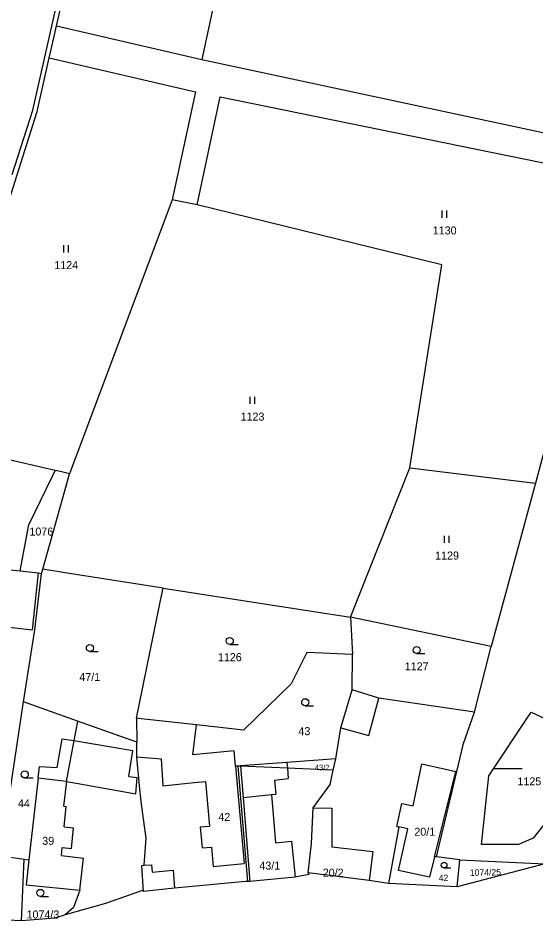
# Model space of a CAD drawing. Extents: x -746176 to -739709, y -1128407 to -1124482.
# Drawn here: x -742223 to -742113, y -1126052.3 to -1125860.6 of the extents above; entities that cross this region are included whole.
import ezdxf

# ---------------------------------------------------------------- set-up
doc = ezdxf.new("R2010")
doc.units = 0
for name, color, linetype in [('Vrstva 33', 7, 'Continuous'), ('Vrstva 42', 7, 'Continuous'), ('Vrstva 44', 7, 'Continuous'), ('Vrstva 47', 7, 'Continuous')]:
    doc.layers.add(name, color=color, linetype=linetype)

msp = doc.modelspace()

# ---------------------------------------------------------------- linework, layer by layer
at = {"layer": 'Vrstva 33'}
for p, q in [((-742144.45, -1125683.53), (-742183.95, -1125869.36)), ((-742214.78, -1125862.24), (-742205.45, -1125821.07)), ((-742214.78, -1125862.24), (-742183.95, -1125869.36)), ((-742183.95, -1125869.36), (-742094.09, -1125888.65)), ((-742190.21, -1125899.2), (-742212.05, -1125957.33)), ((-742184.93, -1125900.23), (-742190.21, -1125899.2)), ((-742110.2, -1125948.49), (-742113.1, -1125959.31)), ((-742215.07, -1125956.62), (-742241.51, -1125950.63)), ((-742152.36, -1125987.76), (-742139.76, -1125956.04)), ((-742139.76, -1125956.04), (-742113.1, -1125959.31)), ((-742113.1, -1125959.31), (-742122.54, -1125993.99)), ((-742246.94, -1125975.25), (-742222.55, -1125977.95)), ((-742217.96, -1125978.51), (-742217.71, -1125977.62)), ((-742192.16, -1125981.6), (-742152.36, -1125987.76)), ((-742122.54, -1125993.99), (-742152.36, -1125987.76)), ((-742152.36, -1125987.76), (-742151.94, -1125995.7)), ((-742126.05, -1126007.96), (-742122.54, -1125993.99)), ((-742152.03, -1126003.21), (-742151.94, -1125995.7)), ((-742210.31, -1126009.86), (-742221.81, -1126005.78)), ((-742197.78, -1126014.31), (-742210.31, -1126009.86)), ((-742197.79, -1126009.24), (-742197.78, -1126014.31)), ((-742174.18, -1126043.87), (-742176.24, -1126019.4)), ((-742156.03, -1126020.28), (-742155.5, -1126017.83)), ((-742156.03, -1126020.28), (-742165.79, -1126019.86)), ((-742226.7, -1126038.48), (-742221.69, -1126039.15)), ((-742129.13, -1126039.33), (-742134.12, -1126038.69)), ((-742222.2, -1126052.27), (-742221.69, -1126039.15)), ((-742221.69, -1126039.15), (-742220.66, -1126039.29)), ((-742129.74, -1126045.05), (-742129.13, -1126039.33)), ((-742111.14, -1126040.16), (-742129.74, -1126045.05)), ((-742129.13, -1126039.33), (-742111.14, -1126040.16)), ((-742148.42, -1126043.69), (-742161.35, -1126042.09)), ((-742144.3, -1126044.3), (-742148.42, -1126043.69)), ((-742129.74, -1126045.05), (-742144.3, -1126044.3))]:
    msp.add_line(p, q, dxfattribs=at)
for points in [[(-742224.19, -1125893.77), (-742219.86, -1125880.14), (-742206.44, -1125820.89)], [(-742216.33, -1125869.06), (-742215.99, -1125867.54), (-742215.21, -1125864.13), (-742214.78, -1125862.24)], [(-742241.51, -1125950.63), (-742233.66, -1125926.96), (-742223.23, -1125894.07), (-742218.91, -1125880.44), (-742217.69, -1125875.07), (-742216.33, -1125869.06)], [(-742216.33, -1125869.06), (-742185.29, -1125876.22), (-742190.21, -1125899.2)], [(-742184.93, -1125900.23), (-742180.03, -1125877.3), (-742095.09, -1125894.63)], [(-742139.76, -1125956.04), (-742133.02, -1125912.95), (-742184.93, -1125900.23)], [(-742222.55, -1125977.95), (-742220.67, -1125968.16), (-742215.73, -1125957.97), (-742215.07, -1125956.62)], [(-742217.71, -1125977.62), (-742212.49, -1125958.92), (-742212.05, -1125957.33)], [(-742212.05, -1125957.33), (-742213.99, -1125956.87), (-742215.07, -1125956.62)], [(-742222.55, -1125977.95), (-742218.7, -1125978.38), (-742217.96, -1125978.51)], [(-742221.81, -1126005.78), (-742219.41, -1125990.5), (-742217.96, -1125978.51)], [(-742192.16, -1125981.6), (-742212.57, -1125978.42), (-742217.71, -1125977.62)], [(-742197.79, -1126009.24), (-742192.7, -1125984.26), (-742192.16, -1125981.6)], [(-742151.94, -1125995.7), (-742161.62, -1125995.29), (-742165.01, -1126001.93), (-742175.08, -1126011.79), (-742185.07, -1126010.6)], [(-742155.5, -1126017.83), (-742154.46, -1126011.3), (-742152.03, -1126003.21)], [(-742126.05, -1126007.96), (-742146.39, -1126004.99), (-742152.03, -1126003.21)], [(-742226.7, -1126038.48), (-742222.39, -1126009.48), (-742221.81, -1126005.78)], [(-742134.12, -1126038.69), (-742128.4, -1126014.62), (-742126.05, -1126007.96)], [(-742102.49, -1126016.08), (-742109.85, -1126029.96), (-742113.56, -1126034.73), (-742116.68, -1126036.01), (-742124.54, -1126036.07), (-742122.99, -1126021.43), (-742114.02, -1126007.91), (-742106.36, -1126011.45), (-742102.49, -1126016.08)], [(-742210.31, -1126009.86), (-742211.09, -1126013.94), (-742212.75, -1126022.64), (-742218.71, -1126021.97), (-742220.66, -1126039.29)], [(-742185.07, -1126010.6), (-742196.8, -1126009.35), (-742197.79, -1126009.24)], [(-742176.24, -1126019.4), (-742176.77, -1126019.44), (-742177.07, -1126016.16), (-742185.84, -1126017), (-742185.07, -1126010.6)], [(-742196.32, -1126046.01), (-742196.68, -1126040.49), (-742196.21, -1126040.46), (-742195.76, -1126034.69), (-742196.68, -1126028.06), (-742197.1, -1126024.33), (-742197.78, -1126017.4), (-742197.78, -1126014.31)], [(-742155.5, -1126017.83), (-742165.88, -1126018.63), (-742175.74, -1126019.37), (-742176.24, -1126019.4)], [(-742165.79, -1126019.86), (-742175.74, -1126019.42), (-742176.24, -1126019.4)], [(-742160.34, -1126028.23), (-742156.69, -1126023.3), (-742156.03, -1126020.28)], [(-742161.35, -1126042.09), (-742160.66, -1126035.86), (-742160.34, -1126028.23)], [(-742160.34, -1126028.23), (-742156.31, -1126028.36), (-742156.37, -1126036.56), (-742147.63, -1126037.55), (-742148.42, -1126043.69)], [(-742134.12, -1126038.69), (-742134.51, -1126038.64), (-742135.58, -1126042.95), (-742142.18, -1126041.55), (-742140.2, -1126032.73), (-742142.09, -1126032.32), (-742144.3, -1126044.3)], [(-742222.2, -1126052.27), (-742242, -1126051.32), (-742240.91, -1126039.92)], [(-742220.66, -1126039.29), (-742221.25, -1126044.6), (-742209.84, -1126045.76), (-742211.16, -1126049.44), (-742212.94, -1126050.97)], [(-742161.35, -1126042.09), (-742161.2, -1126042.42), (-742164.15, -1126043.01), (-742173.72, -1126043.88), (-742174.18, -1126043.87)], [(-742174.18, -1126043.87), (-742174.65, -1126043.87), (-742189.75, -1126045.28), (-742196.32, -1126046.01)], [(-742196.32, -1126046.01), (-742196.53, -1126045.8), (-742204.43, -1126048.56), (-742212.94, -1126050.97)], [(-742212.94, -1126050.97), (-742215.19, -1126051.67), (-742222.2, -1126052.27)]]:
    msp.add_lwpolyline(points, dxfattribs=at)
at = {"layer": 'Vrstva 44'}
for p, q in [((-742132.91, -1125902.97), (-742132.91, -1125901.47)), ((-742131.91, -1125902.97), (-742131.91, -1125901.47)), ((-742213.26, -1125910.33), (-742213.26, -1125908.83)), ((-742212.26, -1125910.33), (-742212.26, -1125908.83)), ((-742173.71, -1125942.49), (-742173.71, -1125940.99)), ((-742172.71, -1125942.49), (-742172.71, -1125940.99)), ((-742132.41, -1125971.99), (-742132.41, -1125970.49)), ((-742131.41, -1125971.99), (-742131.41, -1125970.49)), ((-742178.01, -1125993.57), (-742176.26, -1125993.57)), ((-742207.71, -1125995.08), (-742205.96, -1125995.08)), ((-742138.34, -1125995.51), (-742136.59, -1125995.51)), ((-742161.99, -1126006.58), (-742160.24, -1126006.58)), ((-742121.91, -1126019.93), (-742115.91, -1126019.93)), ((-742221.54, -1126021.92), (-742219.79, -1126021.92)), ((-742132.5, -1126041.02), (-742131.09, -1126041.02)), ((-742218.23, -1126047.07), (-742216.48, -1126047.07))]:
    msp.add_line(p, q, dxfattribs=at)
for centre, radius in [((-742178.01, -1125992.82), 0.75), ((-742207.71, -1125994.33), 0.75), ((-742138.34, -1125994.76), 0.75), ((-742161.99, -1126005.83), 0.75), ((-742221.54, -1126021.17), 0.75), ((-742132.5, -1126040.41), 0.607), ((-742218.23, -1126046.32), 0.75)]:
    msp.add_circle(centre, radius, dxfattribs=at)
at = {"layer": 'Vrstva 47'}
for p, q in [((-742218.7, -1125978.38), (-742220, -1125990.44)), ((-742240.74, -1125988.18), (-742220, -1125990.44)), ((-742148.47, -1126012.88), (-742146.39, -1126004.99)), ((-742154.46, -1126011.3), (-742148.47, -1126012.88)), ((-742214.69, -1126019.69), (-742213.59, -1126013.59)), ((-742213.59, -1126013.59), (-742211.09, -1126013.94)), ((-742211.09, -1126013.94), (-742198.6, -1126016.1)), ((-742199.41, -1126021.59), (-742198.6, -1126016.1)), ((-742197.78, -1126017.4), (-742192.59, -1126017.86)), ((-742218.71, -1126021.97), (-742218.42, -1126019.45)), ((-742218.42, -1126019.45), (-742214.69, -1126019.69)), ((-742192.59, -1126017.86), (-742192.2, -1126023.56)), ((-742176.77, -1126019.44), (-742174.94, -1126040.08)), ((-742175.74, -1126019.42), (-742175.19, -1126026.04)), ((-742165.88, -1126018.63), (-742165.79, -1126019.86)), ((-742139.09, -1126027.84), (-742137.21, -1126018.89)), ((-742137.21, -1126018.89), (-742130.02, -1126020.54)), ((-742165.79, -1126019.86), (-742165.62, -1126022.05)), ((-742134.51, -1126038.64), (-742130.02, -1126020.54)), ((-742213.26, -1126027.87), (-742212.63, -1126022.63)), ((-742212.75, -1126022.64), (-742212.63, -1126022.63)), ((-742212.63, -1126022.63), (-742199.91, -1126024.91)), ((-742199.41, -1126021.59), (-742197.64, -1126021.85)), ((-742197.95, -1126025.26), (-742197.64, -1126021.85)), ((-742192.2, -1126023.56), (-742185.56, -1126022.89)), ((-742185.56, -1126022.89), (-742183.15, -1126022.65)), ((-742183.15, -1126022.65), (-742182.29, -1126032.13)), ((-742168.51, -1126022.39), (-742165.62, -1126022.05)), ((-742168.51, -1126022.39), (-742168.22, -1126025.37)), ((-742199.91, -1126024.91), (-742197.95, -1126025.26)), ((-742169.17, -1126025.46), (-742168.22, -1126025.37)), ((-742175.19, -1126026.04), (-742169.17, -1126025.46)), ((-742175.19, -1126026.04), (-742173.72, -1126043.88)), ((-742169.17, -1126025.46), (-742168.27, -1126035.66)), ((-742213.26, -1126027.87), (-742212.72, -1126027.94)), ((-742213.19, -1126032.3), (-742212.72, -1126027.94)), ((-742142.53, -1126032.23), (-742141.46, -1126027.32)), ((-742141.46, -1126027.32), (-742139.09, -1126027.84)), ((-742213.19, -1126032.3), (-742211.19, -1126032.49)), ((-742211.62, -1126036.88), (-742211.19, -1126032.49)), ((-742184.31, -1126032.31), (-742182.29, -1126032.13)), ((-742184.31, -1126032.31), (-742183.89, -1126036.77)), ((-742142.53, -1126032.23), (-742142.09, -1126032.32)), ((-742213.77, -1126038.4), (-742213.6, -1126036.68)), ((-742213.6, -1126036.68), (-742211.62, -1126036.88)), ((-742183.89, -1126036.77), (-742181.89, -1126036.58)), ((-742181.89, -1126036.58), (-742181.52, -1126040.69)), ((-742168.27, -1126035.66), (-742164.88, -1126035.36)), ((-742164.88, -1126035.36), (-742164.15, -1126043.01)), ((-742213.77, -1126038.4), (-742209.07, -1126038.97)), ((-742209.84, -1126045.76), (-742209.07, -1126038.97)), ((-742196.21, -1126040.46), (-742194.61, -1126040.35)), ((-742194.61, -1126040.35), (-742194.47, -1126041.89)), ((-742181.52, -1126040.69), (-742174.94, -1126040.08)), ((-742194.47, -1126041.89), (-742190.03, -1126041.47)), ((-742190.03, -1126041.47), (-742189.75, -1126045.28))]:
    msp.add_line(p, q, dxfattribs=at)

# ---------------------------------------------------------------- texts
at = {"layer": 'Vrstva 42'}
for s, height, p in [('1130', 1.7, (-742134.91, -1125906.52)), ('1124', 1.7, (-742215.26, -1125913.88)), ('1123', 1.7, (-742175.71, -1125946.04)), ('1076', 1.7, (-742220.55, -1125970.45)), ('1129', 1.7, (-742134.41, -1125975.54)), ('1126', 1.7, (-742180.53, -1125997.12)), ('1127', 1.7, (-742140.86, -1125999.07)), ('47/1', 1.7, (-742209.96, -1126001.33)), ('43', 1.7, (-742163.44, -1126012.83)), ('43/2', 1.19, (-742159.95, -1126020.31)), ('1125', 1.7, (-742116.93, -1126023.48)), ('44', 1.7, (-742222.99, -1126028.17)), ('42', 1.7, (-742180.45, -1126031.04)), ('20/1', 1.7, (-742138.82, -1126034.18)), ('39', 1.7, (-742217.83, -1126036.11)), ('43/1', 1.7, (-742171.72, -1126041.37)), ('20/2', 1.7, (-742158.27, -1126042.88)), ('1074/3', 1.7, (-742221.16, -1126051.75))]:
    msp.add_text(s, height=height, dxfattribs=at).set_placement(p)
for s, rotation, p in [('42', 2, (-742133.63, -1126043.85)), ('1074/25', 1, (-742127.03, -1126042.71))]:
    msp.add_text(s, height=1.37, rotation=rotation, dxfattribs=at).set_placement(p)

doc.saveas('drawing.dxf')
